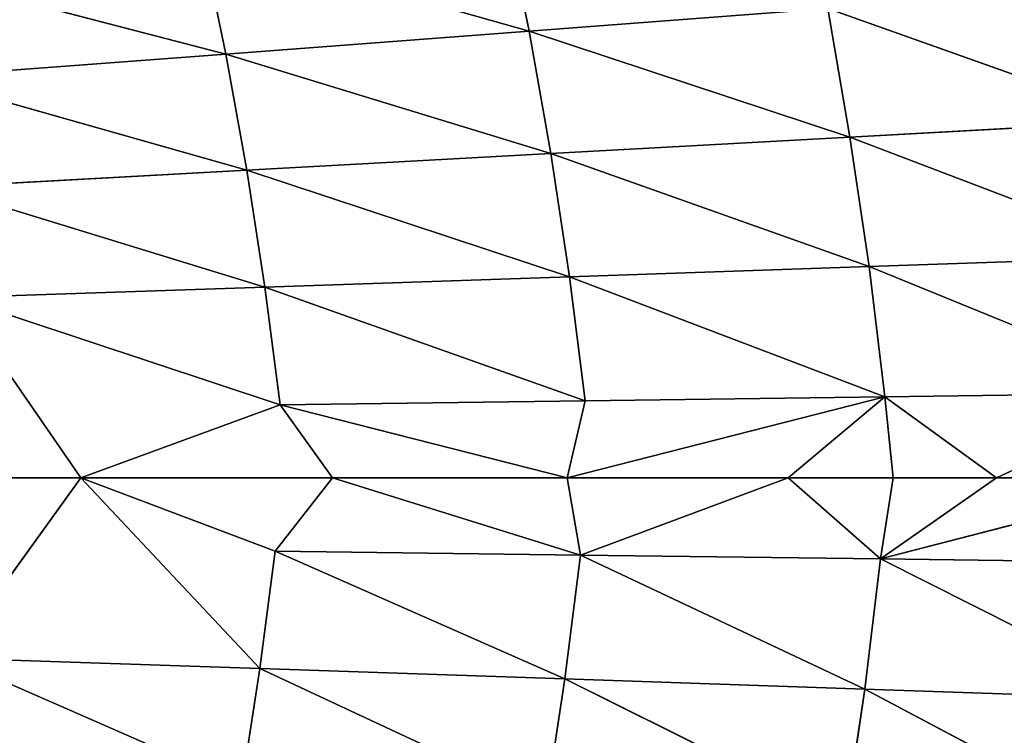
# Model space of a CAD drawing. Extents: x 0 to 605, y 0 to 400.
# Tile 1046 of 1056: x 470 to 500, y 192 to 214. Entities that reach past the tile are written whole.
import ezdxf

# ---------------------------------------------------------------- set-up
doc = ezdxf.new("R2010")
doc.units = 0
doc.header["$LTSCALE"] = 25.4
doc.layers.get('0').update_dxf_attribs({"linetype": 'CONTINUOUS'})

# ---------------------------------------------------------------- blocks, each defined once
blk = doc.blocks.new('ATLANTA610_-_S_STL')
at = {"color": 0}
for p, q in [((496.666, 38.267, 202.553), (506.43, 40.602, 200.027)), ((496.666, 38.267, 202.553), (506.43, 40.602, 200.027)), ((506.43, 40.602, 200.027), (500.277, 39.084, 200.027)), ((506.43, 40.602, 200.027), (500.277, 39.084, 200.027)), ((504.875, 40.318, 188.902), (495.021, 38.084, 185.393)), ((504.875, 40.318, 188.902), (495.021, 38.084, 185.393)), ((495.713, 38.147, 189.406), (505.473, 40.399, 193.129)), ((495.713, 38.147, 189.406), (505.473, 40.399, 193.129)), ((495.713, 38.147, 189.406), (504.875, 40.318, 188.902)), ((495.713, 38.147, 189.406), (504.875, 40.318, 188.902)), ((496.171, 38.189, 206.608), (505.35, 40.368, 206.921)), ((496.171, 38.189, 206.608), (505.35, 40.368, 206.921)), ((496.171, 38.189, 206.608), (504.751, 40.287, 211.145)), ((496.171, 38.189, 206.608), (504.751, 40.287, 211.145)), ((505.969, 40.489, 197.379), (496.306, 38.218, 193.441)), ((505.969, 40.489, 197.379), (496.306, 38.218, 193.441)), ((505.473, 40.399, 193.129), (496.306, 38.218, 193.441)), ((505.473, 40.399, 193.129), (496.306, 38.218, 193.441)), ((496.666, 38.267, 202.553), (505.845, 40.457, 202.673)), ((496.666, 38.267, 202.553), (505.845, 40.457, 202.673)), ((496.666, 38.267, 202.553), (505.35, 40.368, 206.921)), ((496.666, 38.267, 202.553), (505.35, 40.368, 206.921)), ((496.801, 38.297, 197.499), (505.969, 40.489, 197.379)), ((496.801, 38.297, 197.499), (505.969, 40.489, 197.379)), ((500.277, 39.084, 200.027), (505.969, 40.489, 197.379)), ((500.277, 39.084, 200.027), (505.969, 40.489, 197.379)), ((496.666, 38.267, 202.553), (500.277, 39.084, 200.027)), ((496.666, 38.267, 202.553), (500.277, 39.084, 200.027)), ((500.277, 39.084, 200.027), (496.801, 38.297, 197.499)), ((500.277, 39.084, 200.027), (496.801, 38.297, 197.499)), ((500.277, 39.084, 200.027), (497.06, 38.349, 200.027)), ((500.277, 39.084, 200.027), (497.06, 38.349, 200.027)), ((485.709, 36.191, 186.099), (495.713, 38.147, 189.406)), ((485.709, 36.191, 186.099), (495.713, 38.147, 189.406)), ((485.709, 36.191, 186.099), (495.021, 38.084, 185.393)), ((485.709, 36.191, 186.099), (495.021, 38.084, 185.393)), ((496.306, 38.218, 193.441), (486.384, 36.245, 189.918)), ((496.306, 38.218, 193.441), (486.384, 36.245, 189.918)), ((495.713, 38.147, 189.406), (486.384, 36.245, 189.918)), ((495.713, 38.147, 189.406), (486.384, 36.245, 189.918)), ((486.818, 36.278, 206.29), (496.171, 38.189, 206.608)), ((486.818, 36.278, 206.29), (496.171, 38.189, 206.608)), ((486.818, 36.278, 206.29), (495.579, 38.118, 210.641)), ((486.818, 36.278, 206.29), (495.579, 38.118, 210.641)), ((496.801, 38.297, 197.499), (486.9, 36.264, 200.027)), ((496.801, 38.297, 197.499), (486.9, 36.264, 200.027)), ((486.965, 36.306, 193.759), (496.801, 38.297, 197.499)), ((486.965, 36.306, 193.759), (496.801, 38.297, 197.499)), ((486.965, 36.306, 193.759), (496.306, 38.218, 193.441)), ((486.965, 36.306, 193.759), (496.306, 38.218, 193.441)), ((487.307, 36.346, 202.431), (496.666, 38.267, 202.553)), ((487.307, 36.346, 202.431), (496.666, 38.267, 202.553)), ((487.307, 36.346, 202.431), (496.171, 38.189, 206.608)), ((487.307, 36.346, 202.431), (496.171, 38.189, 206.608)), ((496.801, 38.297, 197.499), (487.454, 36.374, 197.621)), ((496.801, 38.297, 197.499), (487.454, 36.374, 197.621)), ((497.06, 38.349, 200.027), (493.781, 37.639, 200.027)), ((497.06, 38.349, 200.027), (493.781, 37.639, 200.027)), ((493.781, 37.639, 200.027), (496.801, 38.297, 197.499)), ((493.781, 37.639, 200.027), (496.801, 38.297, 197.499)), ((493.781, 37.639, 200.027), (496.666, 38.267, 202.553)), ((493.781, 37.639, 200.027), (496.666, 38.267, 202.553)), ((495.713, 38.147, 189.406), (495.021, 38.084, 185.393)), ((495.713, 38.147, 189.406), (495.021, 38.084, 185.393)), ((495.579, 38.118, 210.641), (496.171, 38.189, 206.608)), ((495.579, 38.118, 210.641), (496.171, 38.189, 206.608)), ((495.713, 38.147, 189.406), (496.306, 38.218, 193.441)), ((495.713, 38.147, 189.406), (496.306, 38.218, 193.441)), ((496.171, 38.189, 206.608), (496.666, 38.267, 202.553)), ((496.171, 38.189, 206.608), (496.666, 38.267, 202.553)), ((496.801, 38.297, 197.499), (496.306, 38.218, 193.441)), ((496.801, 38.297, 197.499), (496.306, 38.218, 193.441)), ((497.06, 38.349, 200.027), (496.666, 38.267, 202.553)), ((497.06, 38.349, 200.027), (496.666, 38.267, 202.553)), ((497.06, 38.349, 200.027), (496.801, 38.297, 197.499)), ((497.06, 38.349, 200.027), (496.801, 38.297, 197.499)), ((493.781, 37.639, 200.027), (486.9, 36.264, 200.027)), ((493.781, 37.639, 200.027), (486.9, 36.264, 200.027)), ((487.307, 36.346, 202.431), (493.781, 37.639, 200.027)), ((487.307, 36.346, 202.431), (493.781, 37.639, 200.027)), ((486.384, 36.245, 189.918), (476.253, 34.532, 186.815)), ((486.384, 36.245, 189.918), (476.253, 34.532, 186.815)), ((476.907, 34.578, 190.437), (486.965, 36.306, 193.759)), ((476.907, 34.578, 190.437), (486.965, 36.306, 193.759)), ((476.907, 34.578, 190.437), (486.384, 36.245, 189.918)), ((476.907, 34.578, 190.437), (486.384, 36.245, 189.918)), ((477.313, 34.604, 205.968), (486.818, 36.278, 206.29)), ((477.313, 34.604, 205.968), (486.818, 36.278, 206.29)), ((487.454, 36.374, 197.621), (477.472, 34.63, 194.081)), ((487.454, 36.374, 197.621), (477.472, 34.63, 194.081)), ((486.965, 36.306, 193.759), (477.472, 34.63, 194.081)), ((486.965, 36.306, 193.759), (477.472, 34.63, 194.081)), ((477.792, 34.661, 202.307), (487.307, 36.346, 202.431)), ((477.792, 34.661, 202.307), (487.307, 36.346, 202.431)), ((486.818, 36.278, 206.29), (477.792, 34.661, 202.307)), ((486.818, 36.278, 206.29), (477.792, 34.661, 202.307)), ((487.454, 36.374, 197.621), (477.95, 34.687, 197.744)), ((487.454, 36.374, 197.621), (477.95, 34.687, 197.744)), ((486.9, 36.264, 200.027), (477.95, 34.687, 197.744)), ((486.9, 36.264, 200.027), (477.95, 34.687, 197.744)), ((479.574, 34.955, 200.027), (487.307, 36.346, 202.431)), ((479.574, 34.955, 200.027), (487.307, 36.346, 202.431)), ((486.9, 36.264, 200.027), (479.574, 34.955, 200.027)), ((486.9, 36.264, 200.027), (479.574, 34.955, 200.027)), ((485.709, 36.191, 186.099), (486.384, 36.245, 189.918)), ((485.709, 36.191, 186.099), (486.384, 36.245, 189.918)), ((486.238, 36.218, 210.128), (486.818, 36.278, 206.29)), ((486.238, 36.218, 210.128), (486.818, 36.278, 206.29)), ((486.965, 36.306, 193.759), (486.384, 36.245, 189.918)), ((486.965, 36.306, 193.759), (486.384, 36.245, 189.918)), ((486.818, 36.278, 206.29), (487.307, 36.346, 202.431)), ((486.818, 36.278, 206.29), (487.307, 36.346, 202.431)), ((486.9, 36.264, 200.027), (487.454, 36.374, 197.621)), ((486.9, 36.264, 200.027), (487.454, 36.374, 197.621)), ((486.9, 36.264, 200.027), (487.307, 36.346, 202.431)), ((486.9, 36.264, 200.027), (487.307, 36.346, 202.431)), ((486.965, 36.306, 193.759), (487.454, 36.374, 197.621)), ((486.965, 36.306, 193.759), (487.454, 36.374, 197.621)), ((475.507, 34.491, 183.215), (485.709, 36.191, 186.099)), ((475.507, 34.491, 183.215), (485.709, 36.191, 186.099)), ((485.709, 36.191, 186.099), (476.253, 34.532, 186.815)), ((485.709, 36.191, 186.099), (476.253, 34.532, 186.815)), ((486.238, 36.218, 210.128), (477.313, 34.604, 205.968)), ((486.238, 36.218, 210.128), (477.313, 34.604, 205.968)), ((485.709, 36.191, 186.099), (484.936, 36.142, 182.304)), ((485.709, 36.191, 186.099), (484.936, 36.142, 182.304)), ((479.574, 34.955, 200.027), (471.729, 33.704, 200.027)), ((479.574, 34.955, 200.027), (471.729, 33.704, 200.027)), ((479.574, 34.955, 200.027), (477.792, 34.661, 202.307)), ((479.574, 34.955, 200.027), (477.792, 34.661, 202.307)), ((479.574, 34.955, 200.027), (477.95, 34.687, 197.744)), ((479.574, 34.955, 200.027), (477.95, 34.687, 197.744)), ((476.253, 34.532, 186.815), (465.956, 33.041, 184.138)), ((476.253, 34.532, 186.815), (465.956, 33.041, 184.138)), ((466.671, 33.075, 187.54), (476.907, 34.578, 190.437)), ((466.671, 33.075, 187.54), (476.907, 34.578, 190.437)), ((466.671, 33.075, 187.54), (476.253, 34.532, 186.815)), ((466.671, 33.075, 187.54), (476.253, 34.532, 186.815)), ((477.472, 34.63, 194.081), (467.3, 33.114, 190.963)), ((477.472, 34.63, 194.081), (467.3, 33.114, 190.963)), ((476.907, 34.578, 190.437), (467.3, 33.114, 190.963)), ((476.907, 34.578, 190.437), (467.3, 33.114, 190.963)), ((467.675, 33.134, 205.641), (477.313, 34.604, 205.968)), ((467.675, 33.134, 205.641), (477.313, 34.604, 205.968)), ((476.749, 34.552, 209.608), (467.675, 33.134, 205.641)), ((476.749, 34.552, 209.608), (467.675, 33.134, 205.641)), ((477.95, 34.687, 197.744), (467.845, 33.158, 194.407)), ((477.95, 34.687, 197.744), (467.845, 33.158, 194.407)), ((477.472, 34.63, 194.081), (467.845, 33.158, 194.407)), ((477.472, 34.63, 194.081), (467.845, 33.158, 194.407)), ((471.729, 33.704, 200.027), (477.95, 34.687, 197.744)), ((471.729, 33.704, 200.027), (477.95, 34.687, 197.744)), ((471.729, 33.704, 200.027), (477.792, 34.661, 202.307)), ((471.729, 33.704, 200.027), (477.792, 34.661, 202.307)), ((477.313, 34.604, 205.968), (471.729, 33.704, 200.027)), ((477.313, 34.604, 205.968), (471.729, 33.704, 200.027)), ((475.507, 34.491, 183.215), (476.253, 34.532, 186.815)), ((475.507, 34.491, 183.215), (476.253, 34.532, 186.815)), ((476.907, 34.578, 190.437), (476.253, 34.532, 186.815)), ((476.907, 34.578, 190.437), (476.253, 34.532, 186.815)), ((476.749, 34.552, 209.608), (477.313, 34.604, 205.968)), ((476.749, 34.552, 209.608), (477.313, 34.604, 205.968)), ((476.907, 34.578, 190.437), (477.472, 34.63, 194.081)), ((476.907, 34.578, 190.437), (477.472, 34.63, 194.081)), ((477.313, 34.604, 205.968), (477.792, 34.661, 202.307)), ((477.313, 34.604, 205.968), (477.792, 34.661, 202.307)), ((477.472, 34.63, 194.081), (477.95, 34.687, 197.744)), ((477.472, 34.63, 194.081), (477.95, 34.687, 197.744)), ((467.675, 33.134, 205.641), (471.729, 33.704, 200.027)), ((467.675, 33.134, 205.641), (471.729, 33.704, 200.027)), ((467.845, 33.158, 194.407), (471.729, 33.704, 200.027)), ((467.845, 33.158, 194.407), (471.729, 33.704, 200.027))]:
    blk.add_line(p, q, dxfattribs=at)
mesh = blk.add_polyface(dxfattribs=at)
corners = [(496.666, 38.267, 202.553), (506.43, 40.602, 200.027), (500.277, 39.084, 200.027)]
mesh.append_faces([[corners[k] for k in face] for face in [(0, 1, 2)]], dxfattribs={"color": 0})
mesh = blk.add_polyface(dxfattribs=at)
corners = [(505.845, 40.457, 202.673), (506.43, 40.602, 200.027), (496.666, 38.267, 202.553)]
mesh.append_faces([[corners[k] for k in face] for face in [(0, 1, 2)]], dxfattribs={"color": 0})
mesh = blk.add_polyface(dxfattribs=at)
corners = [(506.43, 40.602, 200.027), (505.969, 40.489, 197.379), (500.277, 39.084, 200.027)]
mesh.append_faces([[corners[k] for k in face] for face in [(0, 1, 2)]], dxfattribs={"color": 0})
mesh = blk.add_polyface(dxfattribs=at)
corners = [(495.713, 38.147, 189.406), (504.875, 40.318, 188.902), (495.021, 38.084, 185.393)]
mesh.append_faces([[corners[k] for k in face] for face in [(0, 1, 2)]], dxfattribs={"color": 0})
mesh = blk.add_polyface(dxfattribs=at)
corners = [(504.875, 40.318, 188.902), (504.17, 40.246, 184.699), (495.021, 38.084, 185.393)]
mesh.append_faces([[corners[k] for k in face] for face in [(0, 1, 2)]], dxfattribs={"color": 0})
mesh = blk.add_polyface(dxfattribs=at)
corners = [(504.751, 40.287, 211.145), (496.171, 38.189, 206.608), (495.579, 38.118, 210.641)]
mesh.append_faces([[corners[k] for k in face] for face in [(0, 1, 2)]], dxfattribs={"color": 0})
mesh = blk.add_polyface(dxfattribs=at)
corners = [(505.473, 40.399, 193.129), (504.875, 40.318, 188.902), (495.713, 38.147, 189.406)]
mesh.append_faces([[corners[k] for k in face] for face in [(0, 1, 2)]], dxfattribs={"color": 0})
mesh = blk.add_polyface(dxfattribs=at)
corners = [(496.306, 38.218, 193.441), (505.473, 40.399, 193.129), (495.713, 38.147, 189.406)]
mesh.append_faces([[corners[k] for k in face] for face in [(0, 1, 2)]], dxfattribs={"color": 0})
mesh = blk.add_polyface(dxfattribs=at)
corners = [(505.35, 40.368, 206.921), (496.666, 38.267, 202.553), (496.171, 38.189, 206.608)]
mesh.append_faces([[corners[k] for k in face] for face in [(0, 1, 2)]], dxfattribs={"color": 0})
mesh = blk.add_polyface(dxfattribs=at)
corners = [(504.751, 40.287, 211.145), (505.35, 40.368, 206.921), (496.171, 38.189, 206.608)]
mesh.append_faces([[corners[k] for k in face] for face in [(0, 1, 2)]], dxfattribs={"color": 0})
mesh = blk.add_polyface(dxfattribs=at)
corners = [(496.801, 38.297, 197.499), (505.969, 40.489, 197.379), (496.306, 38.218, 193.441)]
mesh.append_faces([[corners[k] for k in face] for face in [(0, 1, 2)]], dxfattribs={"color": 0})
mesh = blk.add_polyface(dxfattribs=at)
corners = [(505.969, 40.489, 197.379), (505.473, 40.399, 193.129), (496.306, 38.218, 193.441)]
mesh.append_faces([[corners[k] for k in face] for face in [(0, 1, 2)]], dxfattribs={"color": 0})
mesh = blk.add_polyface(dxfattribs=at)
corners = [(505.35, 40.368, 206.921), (505.845, 40.457, 202.673), (496.666, 38.267, 202.553)]
mesh.append_faces([[corners[k] for k in face] for face in [(0, 1, 2)]], dxfattribs={"color": 0})
mesh = blk.add_polyface(dxfattribs=at)
corners = [(500.277, 39.084, 200.027), (505.969, 40.489, 197.379), (496.801, 38.297, 197.499)]
mesh.append_faces([[corners[k] for k in face] for face in [(0, 1, 2)]], dxfattribs={"color": 0})
mesh = blk.add_polyface(dxfattribs=at)
corners = [(496.666, 38.267, 202.553), (500.277, 39.084, 200.027), (497.06, 38.349, 200.027)]
mesh.append_faces([[corners[k] for k in face] for face in [(0, 1, 2)]], dxfattribs={"color": 0})
mesh = blk.add_polyface(dxfattribs=at)
corners = [(500.277, 39.084, 200.027), (496.801, 38.297, 197.499), (497.06, 38.349, 200.027)]
mesh.append_faces([[corners[k] for k in face] for face in [(0, 1, 2)]], dxfattribs={"color": 0})
mesh = blk.add_polyface(dxfattribs=at)
corners = [(485.709, 36.191, 186.099), (495.021, 38.084, 185.393), (484.936, 36.142, 182.304)]
mesh.append_faces([[corners[k] for k in face] for face in [(0, 1, 2)]], dxfattribs={"color": 0})
mesh = blk.add_polyface(dxfattribs=at)
corners = [(495.713, 38.147, 189.406), (495.021, 38.084, 185.393), (485.709, 36.191, 186.099)]
mesh.append_faces([[corners[k] for k in face] for face in [(0, 1, 2)]], dxfattribs={"color": 0})
mesh = blk.add_polyface(dxfattribs=at)
corners = [(486.384, 36.245, 189.918), (495.713, 38.147, 189.406), (485.709, 36.191, 186.099)]
mesh.append_faces([[corners[k] for k in face] for face in [(0, 1, 2)]], dxfattribs={"color": 0})
mesh = blk.add_polyface(dxfattribs=at)
corners = [(495.579, 38.118, 210.641), (486.818, 36.278, 206.29), (486.238, 36.218, 210.128)]
mesh.append_faces([[corners[k] for k in face] for face in [(0, 1, 2)]], dxfattribs={"color": 0})
mesh = blk.add_polyface(dxfattribs=at)
corners = [(486.965, 36.306, 193.759), (496.306, 38.218, 193.441), (486.384, 36.245, 189.918)]
mesh.append_faces([[corners[k] for k in face] for face in [(0, 1, 2)]], dxfattribs={"color": 0})
mesh = blk.add_polyface(dxfattribs=at)
corners = [(496.306, 38.218, 193.441), (495.713, 38.147, 189.406), (486.384, 36.245, 189.918)]
mesh.append_faces([[corners[k] for k in face] for face in [(0, 1, 2)]], dxfattribs={"color": 0})
mesh = blk.add_polyface(dxfattribs=at)
corners = [(496.171, 38.189, 206.608), (487.307, 36.346, 202.431), (486.818, 36.278, 206.29)]
mesh.append_faces([[corners[k] for k in face] for face in [(0, 1, 2)]], dxfattribs={"color": 0})
mesh = blk.add_polyface(dxfattribs=at)
corners = [(495.579, 38.118, 210.641), (496.171, 38.189, 206.608), (486.818, 36.278, 206.29)]
mesh.append_faces([[corners[k] for k in face] for face in [(0, 1, 2)]], dxfattribs={"color": 0})
mesh = blk.add_polyface(dxfattribs=at)
corners = [(493.781, 37.639, 200.027), (496.801, 38.297, 197.499), (486.9, 36.264, 200.027)]
mesh.append_faces([[corners[k] for k in face] for face in [(0, 1, 2)]], dxfattribs={"color": 0})
mesh = blk.add_polyface(dxfattribs=at)
corners = [(486.9, 36.264, 200.027), (496.801, 38.297, 197.499), (487.454, 36.374, 197.621)]
mesh.append_faces([[corners[k] for k in face] for face in [(0, 1, 2)]], dxfattribs={"color": 0})
mesh = blk.add_polyface(dxfattribs=at)
corners = [(496.801, 38.297, 197.499), (496.306, 38.218, 193.441), (486.965, 36.306, 193.759)]
mesh.append_faces([[corners[k] for k in face] for face in [(0, 1, 2)]], dxfattribs={"color": 0})
mesh = blk.add_polyface(dxfattribs=at)
corners = [(487.454, 36.374, 197.621), (496.801, 38.297, 197.499), (486.965, 36.306, 193.759)]
mesh.append_faces([[corners[k] for k in face] for face in [(0, 1, 2)]], dxfattribs={"color": 0})
mesh = blk.add_polyface(dxfattribs=at)
corners = [(496.666, 38.267, 202.553), (493.781, 37.639, 200.027), (487.307, 36.346, 202.431)]
mesh.append_faces([[corners[k] for k in face] for face in [(0, 1, 2)]], dxfattribs={"color": 0})
mesh = blk.add_polyface(dxfattribs=at)
corners = [(496.171, 38.189, 206.608), (496.666, 38.267, 202.553), (487.307, 36.346, 202.431)]
mesh.append_faces([[corners[k] for k in face] for face in [(0, 1, 2)]], dxfattribs={"color": 0})
mesh = blk.add_polyface(dxfattribs=at)
corners = [(496.666, 38.267, 202.553), (497.06, 38.349, 200.027), (493.781, 37.639, 200.027)]
mesh.append_faces([[corners[k] for k in face] for face in [(0, 1, 2)]], dxfattribs={"color": 0})
mesh = blk.add_polyface(dxfattribs=at)
corners = [(497.06, 38.349, 200.027), (496.801, 38.297, 197.499), (493.781, 37.639, 200.027)]
mesh.append_faces([[corners[k] for k in face] for face in [(0, 1, 2)]], dxfattribs={"color": 0})
mesh = blk.add_polyface(dxfattribs=at)
corners = [(487.307, 36.346, 202.431), (493.781, 37.639, 200.027), (486.9, 36.264, 200.027)]
mesh.append_faces([[corners[k] for k in face] for face in [(0, 1, 2)]], dxfattribs={"color": 0})
mesh = blk.add_polyface(dxfattribs=at)
corners = [(476.907, 34.578, 190.437), (486.384, 36.245, 189.918), (476.253, 34.532, 186.815)]
mesh.append_faces([[corners[k] for k in face] for face in [(0, 1, 2)]], dxfattribs={"color": 0})
mesh = blk.add_polyface(dxfattribs=at)
corners = [(486.384, 36.245, 189.918), (485.709, 36.191, 186.099), (476.253, 34.532, 186.815)]
mesh.append_faces([[corners[k] for k in face] for face in [(0, 1, 2)]], dxfattribs={"color": 0})
mesh = blk.add_polyface(dxfattribs=at)
corners = [(486.965, 36.306, 193.759), (486.384, 36.245, 189.918), (476.907, 34.578, 190.437)]
mesh.append_faces([[corners[k] for k in face] for face in [(0, 1, 2)]], dxfattribs={"color": 0})
mesh = blk.add_polyface(dxfattribs=at)
corners = [(477.472, 34.63, 194.081), (486.965, 36.306, 193.759), (476.907, 34.578, 190.437)]
mesh.append_faces([[corners[k] for k in face] for face in [(0, 1, 2)]], dxfattribs={"color": 0})
mesh = blk.add_polyface(dxfattribs=at)
corners = [(486.818, 36.278, 206.29), (477.792, 34.661, 202.307), (477.313, 34.604, 205.968)]
mesh.append_faces([[corners[k] for k in face] for face in [(0, 1, 2)]], dxfattribs={"color": 0})
mesh = blk.add_polyface(dxfattribs=at)
corners = [(486.238, 36.218, 210.128), (486.818, 36.278, 206.29), (477.313, 34.604, 205.968)]
mesh.append_faces([[corners[k] for k in face] for face in [(0, 1, 2)]], dxfattribs={"color": 0})
mesh = blk.add_polyface(dxfattribs=at)
corners = [(477.95, 34.687, 197.744), (487.454, 36.374, 197.621), (477.472, 34.63, 194.081)]
mesh.append_faces([[corners[k] for k in face] for face in [(0, 1, 2)]], dxfattribs={"color": 0})
mesh = blk.add_polyface(dxfattribs=at)
corners = [(487.454, 36.374, 197.621), (486.965, 36.306, 193.759), (477.472, 34.63, 194.081)]
mesh.append_faces([[corners[k] for k in face] for face in [(0, 1, 2)]], dxfattribs={"color": 0})
mesh = blk.add_polyface(dxfattribs=at)
corners = [(487.307, 36.346, 202.431), (479.574, 34.955, 200.027), (477.792, 34.661, 202.307)]
mesh.append_faces([[corners[k] for k in face] for face in [(0, 1, 2)]], dxfattribs={"color": 0})
mesh = blk.add_polyface(dxfattribs=at)
corners = [(486.818, 36.278, 206.29), (487.307, 36.346, 202.431), (477.792, 34.661, 202.307)]
mesh.append_faces([[corners[k] for k in face] for face in [(0, 1, 2)]], dxfattribs={"color": 0})
mesh = blk.add_polyface(dxfattribs=at)
corners = [(486.9, 36.264, 200.027), (487.454, 36.374, 197.621), (477.95, 34.687, 197.744)]
mesh.append_faces([[corners[k] for k in face] for face in [(0, 1, 2)]], dxfattribs={"color": 0})
mesh = blk.add_polyface(dxfattribs=at)
corners = [(486.9, 36.264, 200.027), (477.95, 34.687, 197.744), (479.574, 34.955, 200.027)]
mesh.append_faces([[corners[k] for k in face] for face in [(0, 1, 2)]], dxfattribs={"color": 0})
mesh = blk.add_polyface(dxfattribs=at)
corners = [(487.307, 36.346, 202.431), (486.9, 36.264, 200.027), (479.574, 34.955, 200.027)]
mesh.append_faces([[corners[k] for k in face] for face in [(0, 1, 2)]], dxfattribs={"color": 0})
mesh = blk.add_polyface(dxfattribs=at)
corners = [(485.709, 36.191, 186.099), (484.936, 36.142, 182.304), (475.507, 34.491, 183.215)]
mesh.append_faces([[corners[k] for k in face] for face in [(0, 1, 2)]], dxfattribs={"color": 0})
mesh = blk.add_polyface(dxfattribs=at)
corners = [(476.253, 34.532, 186.815), (485.709, 36.191, 186.099), (475.507, 34.491, 183.215)]
mesh.append_faces([[corners[k] for k in face] for face in [(0, 1, 2)]], dxfattribs={"color": 0})
mesh = blk.add_polyface(dxfattribs=at)
corners = [(486.238, 36.218, 210.128), (477.313, 34.604, 205.968), (476.749, 34.552, 209.608)]
mesh.append_faces([[corners[k] for k in face] for face in [(0, 1, 2)]], dxfattribs={"color": 0})
mesh = blk.add_polyface(dxfattribs=at)
corners = [(477.792, 34.661, 202.307), (479.574, 34.955, 200.027), (471.729, 33.704, 200.027)]
mesh.append_faces([[corners[k] for k in face] for face in [(0, 1, 2)]], dxfattribs={"color": 0})
mesh = blk.add_polyface(dxfattribs=at)
corners = [(479.574, 34.955, 200.027), (477.95, 34.687, 197.744), (471.729, 33.704, 200.027)]
mesh.append_faces([[corners[k] for k in face] for face in [(0, 1, 2)]], dxfattribs={"color": 0})
mesh = blk.add_polyface(dxfattribs=at)
corners = [(466.671, 33.075, 187.54), (476.253, 34.532, 186.815), (465.956, 33.041, 184.138)]
mesh.append_faces([[corners[k] for k in face] for face in [(0, 1, 2)]], dxfattribs={"color": 0})
mesh = blk.add_polyface(dxfattribs=at)
corners = [(476.253, 34.532, 186.815), (475.507, 34.491, 183.215), (465.956, 33.041, 184.138)]
mesh.append_faces([[corners[k] for k in face] for face in [(0, 1, 2)]], dxfattribs={"color": 0})
mesh = blk.add_polyface(dxfattribs=at)
corners = [(476.907, 34.578, 190.437), (476.253, 34.532, 186.815), (466.671, 33.075, 187.54)]
mesh.append_faces([[corners[k] for k in face] for face in [(0, 1, 2)]], dxfattribs={"color": 0})
mesh = blk.add_polyface(dxfattribs=at)
corners = [(467.3, 33.114, 190.963), (476.907, 34.578, 190.437), (466.671, 33.075, 187.54)]
mesh.append_faces([[corners[k] for k in face] for face in [(0, 1, 2)]], dxfattribs={"color": 0})
mesh = blk.add_polyface(dxfattribs=at)
corners = [(476.749, 34.552, 209.608), (467.675, 33.134, 205.641), (467.13, 33.09, 209.081)]
mesh.append_faces([[corners[k] for k in face] for face in [(0, 1, 2)]], dxfattribs={"color": 0})
mesh = blk.add_polyface(dxfattribs=at)
corners = [(467.845, 33.158, 194.407), (477.472, 34.63, 194.081), (467.3, 33.114, 190.963)]
mesh.append_faces([[corners[k] for k in face] for face in [(0, 1, 2)]], dxfattribs={"color": 0})
mesh = blk.add_polyface(dxfattribs=at)
corners = [(477.472, 34.63, 194.081), (476.907, 34.578, 190.437), (467.3, 33.114, 190.963)]
mesh.append_faces([[corners[k] for k in face] for face in [(0, 1, 2)]], dxfattribs={"color": 0})
mesh = blk.add_polyface(dxfattribs=at)
corners = [(477.313, 34.604, 205.968), (471.729, 33.704, 200.027), (467.675, 33.134, 205.641)]
mesh.append_faces([[corners[k] for k in face] for face in [(0, 1, 2)]], dxfattribs={"color": 0})
mesh = blk.add_polyface(dxfattribs=at)
corners = [(476.749, 34.552, 209.608), (477.313, 34.604, 205.968), (467.675, 33.134, 205.641)]
mesh.append_faces([[corners[k] for k in face] for face in [(0, 1, 2)]], dxfattribs={"color": 0})
mesh = blk.add_polyface(dxfattribs=at)
corners = [(471.729, 33.704, 200.027), (477.95, 34.687, 197.744), (467.845, 33.158, 194.407)]
mesh.append_faces([[corners[k] for k in face] for face in [(0, 1, 2)]], dxfattribs={"color": 0})
mesh = blk.add_polyface(dxfattribs=at)
corners = [(477.95, 34.687, 197.744), (477.472, 34.63, 194.081), (467.845, 33.158, 194.407)]
mesh.append_faces([[corners[k] for k in face] for face in [(0, 1, 2)]], dxfattribs={"color": 0})
mesh = blk.add_polyface(dxfattribs=at)
corners = [(477.313, 34.604, 205.968), (477.792, 34.661, 202.307), (471.729, 33.704, 200.027)]
mesh.append_faces([[corners[k] for k in face] for face in [(0, 1, 2)]], dxfattribs={"color": 0})
mesh = blk.add_polyface(dxfattribs=at)
corners = [(463.318, 32.517, 200.027), (471.729, 33.704, 200.027), (467.845, 33.158, 194.407), (467.675, 33.134, 205.641)]
mesh.append_faces([[corners[k] for k in face] for face in [(0, 1, 2), (1, 0, 3)]], dxfattribs={"vtx0": -1, "color": 0})

msp = doc.modelspace()

# ---------------------------------------------------------------- block references
at = {"color": 254, "extrusion": (0, -1, 5.55112e-17)}
msp.add_blockref('ATLANTA610_-_S_STL', (-0.269, -0.066, -399.883), dxfattribs=at)

doc.saveas('drawing.dxf')
